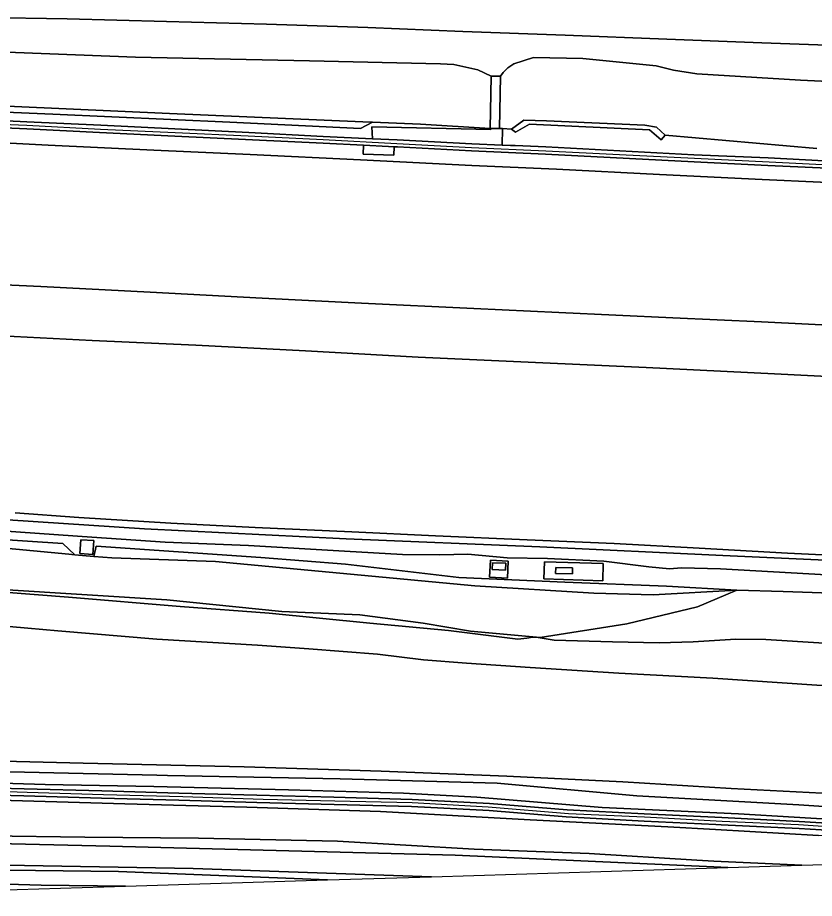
# Model space of a CAD drawing. Extents: x 161483 to 162250, y 379484 to 380833.
# Drawn here: x 161736.1 to 161822.3, y 379505.8 to 379601 of the extents above; entities that cross this region are included whole.
import ezdxf

# ---------------------------------------------------------------- set-up
doc = ezdxf.new("R2010")
doc.units = 0
for name, color, linetype in [('IMGEO_Berm_groen', 7, 'Continuous'), ('IMGEO_Geluidsscherm', 7, 'Continuous'), ('IMGEO_Grasland_overig', 7, 'Continuous'), ('IMGEO_Groenvoorziening', 7, 'Continuous'), ('IMGEO_Muur', 7, 'Continuous'), ('IMGEO_Oever', 7, 'Continuous'), ('IMGEO_Rijbaan_autosnelweg', 7, 'Continuous'), ('IMGEO_Rijbaan_autoweg', 7, 'Continuous'), ('IMGEO_Rijbaan_lokaal_onverhard', 7, 'Continuous'), ('IMGEO_Sloot', 7, 'Continuous'), ('IMGEO_Terreindeel_gesloten', 7, 'Continuous'), ('IMGEO_Voetpad_op_trap', 7, 'Continuous')]:
    doc.layers.add(name, color=color, linetype=linetype)

msp = doc.modelspace()

# ---------------------------------------------------------------- linework, layer by layer
at = {"layer": 'IMGEO_Berm_groen'}
for points in [[(161873.778, 379596.099), (161863.636, 379596.536), (161854.592, 379596.92), (161845.155, 379597.266), (161835.946, 379597.629), (161827.748, 379597.915), (161816.647, 379598.314), (161806.369, 379598.72), (161795.378, 379599.163), (161784.277, 379599.537), (161774.008, 379599.96), (161763.042, 379600.352), (161752.231, 379600.627), (161741.487, 379600.918), (161732.458, 379601.045)], [(161729.373, 379597.51), (161748.873, 379596.75), (161767.701, 379596.367), (161781.884, 379596.046), (161783.325, 379595.958), (161785.903, 379595.397), (161787.341, 379594.693), (161788.349, 379594.702), (161788.673, 379595.121), (161789.146, 379595.63), (161789.806, 379596.033), (161791.922, 379596.741), (161797.274, 379596.639), (161805.212, 379595.839), (161807.079, 379595.375), (161809.614, 379594.964), (161820.847, 379594.285), (161837.385, 379593.502), (161852.854, 379593.33), (161865.098, 379592.49), (161877.286, 379591.551)], [(161837.385, 379593.502), (161820.847, 379594.285), (161809.614, 379594.964), (161807.079, 379595.375), (161805.212, 379595.839), (161797.274, 379596.639), (161791.922, 379596.741), (161789.806, 379596.033), (161789.146, 379595.63), (161788.673, 379595.121), (161788.349, 379594.702), (161788.264, 379589.052), (161788.59, 379589.034), (161789.544, 379588.983), (161790.875, 379589.949), (161793.36, 379589.872), (161803.97, 379589.427), (161805.262, 379589.198), (161806.176, 379588.345), (161822.597, 379586.891)], [(161729.043, 379590.155), (161737.097, 379589.762), (161745.103, 379589.417), (161753.133, 379589.024), (161761.139, 379588.607), (161769.169, 379588.19), (161774.516, 379587.944), (161774.445, 379589.212), (161787.307, 379588.95), (161787.307, 379589.043), (161787.256, 379589.042), (161779.698, 379589.53), (161774.498, 379589.73), (161773.2, 379589.066), (161759.091, 379589.74), (161739.942, 379590.615), (161722.079, 379591.354)], [(161873.569, 379582.285), (161865.511, 379582.68), (161857.47, 379583.058), (161849.455, 379583.48), (161841.444, 379583.864), (161833.366, 379584.28), (161825.384, 379584.674), (161817.306, 379585.042), (161809.324, 379585.46), (161793.24, 379586.27), (161785.234, 379586.615), (161777.204, 379587.056), (161776.862, 379587.073), (161776.83, 379586.165), (161773.518, 379586.28), (161773.551, 379587.235), (161769.174, 379587.449), (161753.115, 379588.235), (161744.989, 379588.604), (161737.103, 379588.998), (161729.001, 379589.367)], [(161822.597, 379586.891), (161806.176, 379588.345), (161805.75, 379587.816), (161804.5, 379588.905), (161791.499, 379589.524), (161789.977, 379588.652), (161789.544, 379588.983), (161788.59, 379589.034), (161788.558, 379587.262), (161789.433, 379587.224), (161789.951, 379587.202), (161793.282, 379587.058), (161809.294, 379586.2), (161817.348, 379585.879), (161825.426, 379585.438)], [(161727.013, 379587.902), (161739.422, 379587.24), (161750.838, 379586.691), (161761.278, 379586.244), (161773.203, 379585.655), (161785.273, 379585.034), (161794.44, 379584.645), (161805.584, 379584.085), (161816.678, 379583.532), (161829.299, 379582.941), (161840.426, 379582.405), (161851.537, 379581.862), (161860.651, 379581.353), (161873.886, 379580.737)], [(161876.561, 379565.188), (161865.956, 379565.71), (161854.663, 379566.254), (161847.09, 379566.612), (161836.124, 379567.132), (161826.058, 379567.658), (161816.594, 379568.121), (161807.02, 379568.566), (161794.696, 379569.134), (161785.469, 379569.591), (161773.332, 379570.169), (161762.586, 379570.698), (161750.448, 379571.345), (161738.616, 379571.942), (161726.827, 379572.481)], [(161731.475, 379566.757), (161744.182, 379566.099), (161755.411, 379565.607), (161767.277, 379564.984), (161779.466, 379564.329), (161792.147, 379563.721), (161804.139, 379563.193), (161818, 379562.526), (161829.45, 379561.942), (161842.275, 379561.301), (161854.685, 379560.691), (161864.262, 379560.208), (161873.405, 379559.762)], [(161877.099, 379540.319), (161869.087, 379540.628), (161861.014, 379541.089), (161849.59, 379541.622), (161839.464, 379542.122), (161828.481, 379542.667), (161819.433, 379543.116), (161809.849, 379543.637), (161800.682, 379544.162), (161791.244, 379544.557), (161781.348, 379544.999), (161772.291, 379545.423), (161761.826, 379545.878), (161752.702, 379546.352), (161742.727, 379546.972), (161735.859, 379547.48)], [(161722.006, 379546.376), (161744.144, 379544.847), (161752.079, 379544.286), (161761.112, 379543.924), (161771.485, 379543.334), (161777.747, 379542.951), (161781.808, 379542.934), (161784.818, 379543.005), (161789.073, 379542.607), (161793.469, 379542.545), (161799.54, 379542.256), (161804.418, 379541.624), (161806.665, 379541.402), (161807.954, 379541.508), (161812.16, 379541.396), (161823.632, 379540.766), (161836.011, 379540.191), (161845.234, 379539.879), (161859.186, 379539.147), (161868.195, 379538.813), (161879.08, 379538.298)], [(161879.08, 379538.298), (161868.195, 379538.813), (161859.186, 379539.147), (161845.234, 379539.879), (161836.011, 379540.191), (161823.632, 379540.766), (161812.16, 379541.396), (161807.954, 379541.508), (161806.665, 379541.402), (161804.418, 379541.624), (161799.54, 379542.256), (161793.469, 379542.545), (161789.073, 379542.607), (161784.818, 379543.005), (161781.808, 379542.934), (161777.747, 379542.951), (161771.485, 379543.334), (161761.112, 379543.924), (161752.079, 379544.286), (161744.144, 379544.847), (161722.006, 379546.376)], [(161881.547, 379539.296), (161869.894, 379539.833), (161859.666, 379540.396), (161837.056, 379541.754), (161812.442, 379542.857), (161792.606, 379543.806), (161771.672, 379544.651), (161749.829, 379545.728), (161735.066, 379546.718)], [(161735.066, 379546.718), (161749.829, 379545.728), (161771.672, 379544.651), (161792.606, 379543.806), (161812.442, 379542.857), (161837.056, 379541.754), (161859.666, 379540.396), (161869.894, 379539.833), (161881.547, 379539.296)], [(161732.779, 379544.694), (161741.022, 379544.159), (161742.293, 379542.938), (161744.348, 379542.761), (161744.621, 379543.863), (161762.426, 379542.636), (161771.598, 379541.934), (161783.841, 379540.465), (161795.336, 379539.987), (161806.344, 379539.53), (161813.956, 379539.109), (161818.963, 379538.963), (161832.488, 379538.492), (161841.426, 379538.082), (161844.817, 379538.251), (161848.544, 379538.232), (161857.103, 379537.341), (161864.21, 379537.061), (161871.076, 379537.06), (161874.197, 379536.902)], [(161880.926, 379530.471), (161870.153, 379530.959), (161863.748, 379530.937), (161858.831, 379530.786), (161855.056, 379530.901), (161845.544, 379531.402), (161833.782, 379532.412), (161823.407, 379533.384), (161817.097, 379533.767), (161813.848, 379533.79), (161809.216, 379533.516), (161805.537, 379533.392), (161800.472, 379533.497), (161794.164, 379533.689), (161792.443, 379533.988), (161791.82, 379534.005), (161791.2, 379533.905), (161790.245, 379533.802), (161782.737, 379534.749), (161774.226, 379535.544), (161763.324, 379536.608), (161753.715, 379537.348), (161741.619, 379538.355), (161734.672, 379538.896)], [(161724.682, 379536.106), (161737.214, 379534.992), (161740.457, 379534.688), (161751.166, 379533.814), (161762.065, 379533.156), (161767.61, 379532.744), (161775.068, 379532.179), (161780.018, 379531.572), (161784.679, 379531.201), (161791.563, 379530.751), (161801.171, 379530.131), (161811.352, 379529.587), (161822.61, 379528.837), (161833.508, 379528.178), (161844.455, 379527.521), (161852.895, 379527.081), (161856.953, 379526.819), (161863.277, 379526.449), (161870.02, 379526.146), (161874.147, 379525.948)], [(161830.215, 379516.79), (161813.316, 379517.644), (161801.608, 379518.353), (161789.054, 379518.989), (161775.44, 379519.509), (161760.632, 379519.993), (161743.199, 379520.401), (161725.853, 379520.804)], [(161839.135, 379514.655), (161820.667, 379515.877), (161803.124, 379516.843), (161788.016, 379518.209), (161771.003, 379518.702), (161752.318, 379519.038), (161751.168, 379519.085), (161736.866, 379519.414), (161725.826, 379519.571)], [(161725.826, 379519.571), (161736.866, 379519.414), (161751.168, 379519.085), (161752.318, 379519.038), (161771.003, 379518.702), (161788.016, 379518.209), (161803.124, 379516.843), (161820.667, 379515.877), (161839.135, 379514.655)], [(161726.246, 379518.472), (161739.102, 379518.068), (161750.857, 379517.87), (161765.409, 379517.502), (161777.882, 379517.143), (161785.793, 379516.701), (161799.37, 379515.61), (161814.139, 379514.909), (161826.161, 379514.188)]]:
    msp.add_lwpolyline(points, dxfattribs=at)
for points in [[(161744.348, 379544.468), (161744.25, 379542.98), (161742.839, 379543.073), (161742.937, 379544.561)], [(161789.207, 379542.247), (161789.109, 379540.405), (161787.181, 379540.508), (161787.279, 379542.35)], [(161799.427, 379540.125), (161793.069, 379540.331), (161793.129, 379542.179), (161799.486, 379541.973)]]:
    msp.add_lwpolyline(points, close=True, dxfattribs=at)
at = {"layer": 'IMGEO_Geluidsscherm'}
for points in [[(161729.079, 379589.731), (161737.109, 379589.41), (161745.091, 379588.969), (161753.144, 379588.624), (161761.055, 379588.254), (161769.18, 379587.861), (161777.163, 379587.42), (161785.241, 379586.979), (161793.27, 379586.634), (161801.228, 379586.241), (161809.354, 379585.848), (161817.432, 379585.432), (161825.366, 379585.038), (161833.396, 379584.645), (161841.449, 379584.276), (161849.49, 379583.831)], [(161728.385, 379517.53), (161737.131, 379517.262), (161745.399, 379516.99), (161754.001, 379516.768), (161762.698, 379516.5), (161770.44, 379516.32), (161778.803, 379516.144), (161787.024, 379515.681), (161795.726, 379514.934), (161803.946, 379514.567), (161812.359, 379514.105), (161820.628, 379513.737), (161829.089, 379513.18), (161837.693, 379512.72), (161846.01, 379512.257), (161854.305, 379511.763)]]:
    msp.add_lwpolyline(points, dxfattribs=at)
at = {"layer": 'IMGEO_Grasland_overig'}
msp.add_lwpolyline([(161711.362, 379545.636), (161728.24, 379544.266), (161741.643, 379542.999), (161742.293, 379542.938), (161741.022, 379544.159), (161732.779, 379544.694), (161715.345, 379546.233), (161712.466, 379546.347), (161712.071, 379545.961)], close=True, dxfattribs=at)
for points in [[(161874.197, 379536.902), (161871.076, 379537.06), (161864.21, 379537.061), (161857.103, 379537.341), (161848.544, 379538.232), (161844.817, 379538.251), (161841.426, 379538.082), (161832.488, 379538.492), (161818.963, 379538.963), (161813.956, 379539.109), (161809.685, 379537.312), (161802.035, 379535.459), (161792.645, 379533.981), (161785.137, 379534.679), (161780.003, 379535.531), (161773.154, 379536.446), (161764.719, 379536.783), (161752.276, 379538.055), (161734.433, 379539.164)], [(161734.672, 379538.896), (161741.619, 379538.355), (161753.715, 379537.348), (161763.324, 379536.608), (161774.226, 379535.544), (161782.737, 379534.749), (161790.245, 379533.802), (161791.2, 379533.905), (161791.82, 379534.005), (161792.443, 379533.988), (161794.164, 379533.689), (161800.472, 379533.497), (161805.537, 379533.392), (161809.216, 379533.516), (161813.848, 379533.79), (161817.097, 379533.767), (161823.407, 379533.384), (161833.782, 379532.412), (161845.544, 379531.402), (161855.056, 379530.901), (161858.831, 379530.786), (161863.748, 379530.937), (161870.153, 379530.959), (161880.926, 379530.471)], [(161826.161, 379514.188), (161814.139, 379514.909), (161799.37, 379515.61), (161785.793, 379516.701), (161777.882, 379517.143), (161765.409, 379517.502), (161750.857, 379517.87), (161739.102, 379518.068), (161726.246, 379518.472)], [(161728.45, 379517.831), (161736.813, 379517.608), (161745.224, 379517.385), (161753.564, 379517.138), (161761.998, 379516.939), (161770.337, 379516.715), (161778.796, 379516.445), (161787.185, 379516.031), (161795.575, 379515.354), (161803.916, 379514.891), (161812.304, 379514.501), (161820.693, 379514.063), (161829.105, 379513.577)], [(161829.016, 379512.812), (161820.698, 379513.322), (161812.262, 379513.712), (161811.66, 379513.742), (161803.922, 379514.127), (161795.485, 379514.565), (161787.143, 379515.266), (161778.73, 379515.704), (161770.367, 379515.903), (161762.004, 379516.151), (161753.569, 379516.397), (161745.182, 379516.62), (161736.795, 379516.867), (161728.408, 379517.067)], [(161731.69, 379516.469), (161747.723, 379515.993), (161760.913, 379515.639), (161775.37, 379515.152), (161791.574, 379514.271), (161806.463, 379513.5), (161811.634, 379513.205), (161822.763, 379512.572)], [(161732.841, 379512.537), (161743.377, 379512.378), (161755.681, 379512.28), (161770.734, 379511.94), (161785.528, 379511.097), (161797.954, 379510.618), (161809.618, 379509.894), (161811.469, 379509.804), (161820.981, 379509.343), (161849.165, 379510.217), (161849.39, 379510.648), (161849.557, 379511.615), (161847.488, 379511.738), (161847.424, 379511.564), (161846.304, 379511.221), (161838.823, 379511.666), (161822.763, 379512.572), (161811.634, 379513.205), (161806.463, 379513.5), (161791.574, 379514.271), (161775.37, 379515.152), (161760.913, 379515.639), (161747.723, 379515.993), (161731.69, 379516.469)], [(161717.187, 379512.104), (161746.11, 379511.395), (161783.472, 379510.441), (161811.438, 379509.173), (161812.982, 379509.095), (161820.981, 379509.343), (161811.469, 379509.804), (161809.618, 379509.894), (161797.954, 379510.618), (161785.528, 379511.097), (161770.734, 379511.94), (161755.681, 379512.28), (161743.377, 379512.378), (161732.841, 379512.537)], [(161726.086, 379508.91), (161747.014, 379508.686), (161769.664, 379507.752), (161780.891, 379508.1), (161755.098, 379509.01), (161724.637, 379509.546)]]:
    msp.add_lwpolyline(points, dxfattribs=at)
at = {"layer": 'IMGEO_Groenvoorziening'}
for points in [[(161724.542, 379591.931), (161752.55, 379590.662), (161773.484, 379589.769), (161774.498, 379589.73), (161779.698, 379589.53), (161787.256, 379589.042), (161787.341, 379594.693), (161785.903, 379595.397), (161783.325, 379595.958), (161781.884, 379596.046), (161767.701, 379596.367), (161748.873, 379596.75), (161729.373, 379597.51)], [(161734.433, 379539.164), (161752.276, 379538.055), (161764.719, 379536.783), (161773.154, 379536.446), (161780.003, 379535.531), (161785.137, 379534.679), (161792.645, 379533.981), (161802.035, 379535.459), (161809.685, 379537.312), (161813.956, 379539.109), (161804.898, 379538.604), (161798.484, 379538.764), (161785.599, 379539.569), (161757.54, 379542.22), (161746.31, 379542.598), (161744.348, 379542.761), (161742.293, 379542.938), (161741.643, 379542.999), (161728.24, 379544.266)]]:
    msp.add_lwpolyline(points, dxfattribs=at)
for points in [[(161674.581, 379594.135), (161685.73, 379593.573), (161696.611, 379592.783), (161697.378, 379593.769), (161703.152, 379592.386), (161722.079, 379591.354), (161739.942, 379590.615), (161759.091, 379589.74), (161773.2, 379589.066), (161774.498, 379589.73), (161773.484, 379589.769), (161752.55, 379590.662), (161724.542, 379591.931), (161698.392, 379593.883), (161674.591, 379594.272)], [(161744.348, 379542.761), (161746.31, 379542.598), (161757.54, 379542.22), (161785.599, 379539.569), (161798.484, 379538.764), (161804.898, 379538.604), (161813.956, 379539.109), (161806.344, 379539.53), (161795.336, 379539.987), (161783.841, 379540.465), (161771.598, 379541.934), (161762.426, 379542.636), (161744.621, 379543.863)]]:
    msp.add_lwpolyline(points, close=True, dxfattribs=at)
at = {"layer": 'IMGEO_Muur'}
for points in [[(161873.599, 379583.056), (161865.558, 379583.486), (161857.561, 379583.864), (161849.485, 379584.286), (161841.461, 379584.676), (161833.455, 379585.069), (161825.426, 379585.438), (161817.348, 379585.879), (161809.294, 379586.2), (161793.282, 379587.058), (161789.951, 379587.202), (161789.433, 379587.224), (161788.558, 379587.262), (161785.252, 379587.404), (161777.198, 379587.82), (161774.516, 379587.944), (161769.169, 379588.19), (161761.139, 379588.607), (161753.133, 379589.024), (161745.103, 379589.417), (161737.097, 379589.762), (161729.043, 379590.155)], [(161729.001, 379589.367), (161737.103, 379588.998), (161744.989, 379588.604), (161753.115, 379588.235), (161769.174, 379587.449), (161773.551, 379587.235), (161776.257, 379587.103), (161776.862, 379587.073), (161777.204, 379587.056), (161785.234, 379586.615), (161793.24, 379586.27), (161809.324, 379585.46), (161817.306, 379585.042), (161825.384, 379584.674), (161833.366, 379584.28), (161841.444, 379583.864), (161849.455, 379583.48), (161857.47, 379583.058), (161865.511, 379582.68), (161873.569, 379582.285)], [(161829.105, 379513.577), (161820.693, 379514.063), (161812.304, 379514.501), (161803.916, 379514.891), (161795.575, 379515.354), (161787.185, 379516.031), (161778.796, 379516.445), (161770.337, 379516.715), (161761.998, 379516.939), (161753.564, 379517.138), (161745.224, 379517.385), (161736.813, 379517.608), (161728.45, 379517.831)], [(161728.408, 379517.067), (161736.795, 379516.867), (161745.182, 379516.62), (161753.569, 379516.397), (161762.004, 379516.151), (161770.367, 379515.903), (161778.73, 379515.704), (161787.143, 379515.266), (161795.485, 379514.565), (161803.922, 379514.127), (161811.66, 379513.742), (161812.262, 379513.712), (161820.698, 379513.322), (161829.016, 379512.812)]]:
    msp.add_lwpolyline(points, dxfattribs=at)
msp.add_lwpolyline([(161806.176, 379588.345), (161805.262, 379589.198), (161803.97, 379589.427), (161793.36, 379589.872), (161790.875, 379589.949), (161789.544, 379588.983), (161789.977, 379588.652), (161791.499, 379589.524), (161804.5, 379588.905), (161805.75, 379587.816)], close=True, dxfattribs=at)
at = {"layer": 'IMGEO_Oever'}
msp.add_lwpolyline([(161769.664, 379507.752), (161747.014, 379508.686), (161726.086, 379508.91), (161694.308, 379509.481), (161691.731, 379509.032), (161691.019, 379508.405), (161690.612, 379507.533), (161691.712, 379507.583), (161691.772, 379506.335), (161690.671, 379506.285), (161690.798, 379506.158), (161691.141, 379505.76), (161696.336, 379505.87), (161696.328, 379505.87), (161692.959, 379505.901), (161692.095, 379506.42), (161692.089, 379507.232), (161692.564, 379507.666), (161704.173, 379507.85), (161720.275, 379507.733), (161738.674, 379507.203), (161747.77, 379507.073), (161769.664, 379507.752)], dxfattribs=at)
at = {"layer": 'IMGEO_Rijbaan_autosnelweg'}
for points in [[(161968.314, 379576.112), (161957.611, 379576.65), (161948.223, 379577.114), (161937.829, 379577.578), (161926.734, 379578.169), (161916.06, 379578.686), (161906.434, 379579.162), (161895.494, 379579.705), (161884.63, 379580.214), (161873.886, 379580.737), (161860.651, 379581.353), (161851.537, 379581.862), (161840.426, 379582.405), (161829.299, 379582.941), (161816.678, 379583.532), (161805.584, 379584.085), (161794.44, 379584.645), (161785.273, 379585.034), (161773.203, 379585.655), (161761.278, 379586.244), (161750.838, 379586.691), (161739.422, 379587.24), (161727.013, 379587.902)], [(161726.827, 379572.481), (161738.616, 379571.942), (161750.448, 379571.345), (161762.586, 379570.698), (161773.332, 379570.169), (161785.469, 379569.591), (161794.696, 379569.134), (161807.02, 379568.566), (161816.594, 379568.121), (161826.058, 379567.658), (161836.124, 379567.132), (161847.09, 379566.612), (161854.663, 379566.254), (161865.956, 379565.71), (161876.561, 379565.188), (161892.316, 379564.422), (161905.335, 379563.827), (161916.473, 379563.273), (161931.218, 379562.526), (161941.786, 379562.031), (161952.455, 379561.547), (161964.859, 379560.919)], [(161966.112, 379555.256), (161957.354, 379555.691), (161947.288, 379556.185), (161937.844, 379556.614), (161928.912, 379557.026), (161919.363, 379557.51), (161910.843, 379557.946), (161901.539, 379558.425), (161890.648, 379558.919), (161881.729, 379559.345), (161873.405, 379559.762), (161864.262, 379560.208), (161854.685, 379560.691), (161842.275, 379561.301), (161829.45, 379561.942), (161818, 379562.526), (161804.139, 379563.193), (161792.147, 379563.721), (161779.466, 379564.329), (161767.277, 379564.984), (161755.411, 379565.607), (161744.182, 379566.099), (161731.475, 379566.757)], [(161735.859, 379547.48), (161742.727, 379546.972), (161752.702, 379546.352), (161761.826, 379545.878), (161772.291, 379545.423), (161781.348, 379544.999), (161791.244, 379544.557), (161800.682, 379544.162), (161809.849, 379543.637), (161819.433, 379543.116), (161828.481, 379542.667), (161839.464, 379542.122), (161849.59, 379541.622), (161861.014, 379541.089), (161869.087, 379540.628), (161877.099, 379540.319)]]:
    msp.add_lwpolyline(points, dxfattribs=at)
at = {"layer": 'IMGEO_Rijbaan_autoweg'}
for points in [[(161732.458, 379601.045), (161741.487, 379600.918), (161752.231, 379600.627), (161763.042, 379600.352), (161774.008, 379599.96), (161784.277, 379599.537), (161795.378, 379599.163), (161806.369, 379598.72), (161816.647, 379598.314), (161827.748, 379597.915), (161835.946, 379597.629), (161845.155, 379597.266), (161854.592, 379596.92), (161863.636, 379596.536), (161873.778, 379596.099)], [(161874.147, 379525.948), (161870.02, 379526.146), (161863.277, 379526.449), (161856.953, 379526.819), (161852.895, 379527.081), (161844.455, 379527.521), (161833.508, 379528.178), (161822.61, 379528.837), (161811.352, 379529.587), (161801.171, 379530.131), (161791.563, 379530.751), (161784.679, 379531.201), (161780.018, 379531.572), (161775.068, 379532.179), (161767.61, 379532.744), (161762.065, 379533.156), (161751.166, 379533.814), (161740.457, 379534.688), (161737.214, 379534.992), (161724.682, 379536.106)], [(161725.853, 379520.804), (161743.199, 379520.401), (161760.632, 379519.993), (161775.44, 379519.509), (161789.054, 379518.989), (161801.608, 379518.353), (161813.316, 379517.644), (161830.215, 379516.79), (161851.756, 379515.389), (161853.047, 379515.305), (161862.015, 379514.775), (161872.941, 379514.329)]]:
    msp.add_lwpolyline(points, dxfattribs=at)
at = {"layer": 'IMGEO_Rijbaan_lokaal_onverhard'}
msp.add_lwpolyline([(161780.891, 379508.1), (161812.982, 379509.095), (161811.438, 379509.173), (161783.472, 379510.441), (161746.11, 379511.395), (161717.187, 379512.104), (161691.08, 379512.358), (161691.099, 379510.077), (161699.376, 379510.073), (161724.637, 379509.546), (161755.098, 379509.01)], close=True, dxfattribs=at)
at = {"layer": 'IMGEO_Sloot'}
msp.add_lwpolyline([(161747.77, 379507.073), (161738.674, 379507.203), (161720.275, 379507.733), (161704.173, 379507.85), (161692.564, 379507.666), (161692.089, 379507.232), (161692.095, 379506.42), (161692.959, 379505.901), (161696.328, 379505.87), (161696.336, 379505.87), (161736.05, 379506.71), (161747.77, 379507.073)], dxfattribs=at)
at = {"layer": 'IMGEO_Terreindeel_gesloten'}
for points in [[(161788.59, 379589.034), (161788.264, 379589.052), (161787.307, 379589.043), (161787.307, 379588.95), (161774.445, 379589.212), (161774.516, 379587.944), (161777.198, 379587.82), (161785.252, 379587.404), (161788.558, 379587.262)], [(161773.551, 379587.235), (161773.518, 379586.28), (161776.83, 379586.165), (161776.862, 379587.073), (161776.257, 379587.103)], [(161744.348, 379544.468), (161742.937, 379544.561), (161742.839, 379543.073), (161744.25, 379542.98)], [(161789.207, 379542.247), (161787.279, 379542.35), (161787.181, 379540.508), (161789.109, 379540.405)], [(161787.496, 379542.069), (161788.933, 379542.029), (161788.912, 379541.284), (161787.475, 379541.324)], [(161787.496, 379542.069), (161787.475, 379541.324), (161788.912, 379541.284), (161788.933, 379542.029)], [(161799.427, 379540.125), (161799.486, 379541.973), (161793.129, 379542.179), (161793.069, 379540.331)], [(161796.171, 379541.51), (161796.159, 379540.885), (161794.329, 379540.921), (161794.341, 379541.547)], [(161796.171, 379541.51), (161794.341, 379541.547), (161794.329, 379540.921), (161796.159, 379540.885)]]:
    msp.add_lwpolyline(points, close=True, dxfattribs=at)
at = {"layer": 'IMGEO_Voetpad_op_trap'}
msp.add_lwpolyline([(161787.307, 379589.043), (161788.264, 379589.052), (161788.349, 379594.702), (161787.341, 379594.693), (161787.256, 379589.042)], close=True, dxfattribs=at)

doc.saveas('drawing.dxf')
